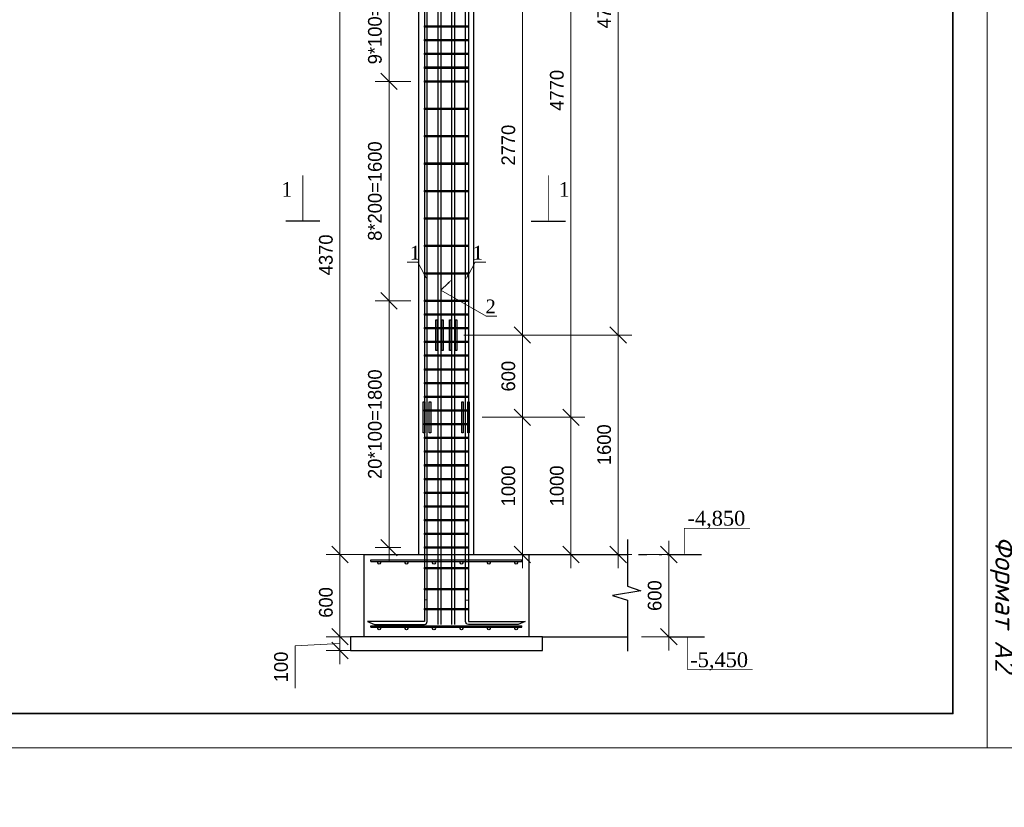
# Model space of a CAD drawing. Header units: millimetres. Extents: x -33345 to 4712671, y -3392 to 121473.
# Tile 423 of 656: x 2278948 to 2293302, y 43634 to 55122. Entities that reach past the tile are written whole.
import ezdxf
from ezdxf import colors
from ezdxf.entities.mleader import LeaderData, LeaderLine
from ezdxf.math import Vec2, Vec3

# ---------------------------------------------------------------- set-up
doc = ezdxf.new("R2010")
doc.units = ezdxf.units.MM
doc.linetypes.add('ACAD_ISO03W100', pattern=[30, 12, -18])
doc.layers.add('ACO-текст', color=7, linetype='Continuous', lineweight=20)
doc.styles.add('ISOCTEUR', font='isocpeui.ttf')
doc.styles.add('RUSS', font='RUSS.shx', dxfattribs={"width": 0.8, "oblique": 15, "height": 250})
doc.styles.add('SIMPLEX350', font='times.ttf', dxfattribs={"height": 350})
doc.styles.add('WMF-Times New Roman2', font='times.ttf')
doc.styles.add('X-U-RW-01$0$StyleROMANS', font='GOTHIC.TTF')
doc.styles.add('Констр', font='isocpeui.ttf')
doc.dimstyles.new('ISO-100', dxfattribs={"dimtxt": 200, "dimasz": 120, "dimexe": 100, "dimexo": 100, "dimgap": 50, "dimtad": 1, "dimdec": 0, "dimtxsty": 'ISOCTEUR', "dimblk": 'OBLIQUE', "dimcen": 0, "dimdle": 100, "dimclrd": 256, "dimadec": 0, "dimazin": 0, "dimtfac": 1, "dimtdec": 0, "dimtmove": 0, "dimatfit": 3, "dimfxl": 1, "dimarcsym": 0})

# ---------------------------------------------------------------- blocks, each defined once
blk = doc.blocks.new('Qwet')
at = {"lineweight": 20}
blk.add_lwpolyline([(350715, -737612), (410115, -737612), (410115, -695612), (350715, -695612)], close=True, dxfattribs=at)
at = {"lineweight": 35}
blk.add_lwpolyline([(352715, -737112), (409615, -737112), (409615, -696112), (352715, -696112)], close=True, dxfattribs=at)
at = {"insert": (407026, -737204), "char_height": 290, "attachment_point": 1, "style": 'Констр'}
blk.add_mtext('Формат А2', dxfattribs=at)
blk = doc.blocks.new('_Oblique')
at = {"color": 0, "linetype": 'ByBlock', "lineweight": -2}
blk.add_line((-0.5, -0.5), (0.5, 0.5), dxfattribs=at)
blk = doc.blocks.new('*D432')
at = {"lineweight": -2, "transparency": 16777216}
for p, q in [((2344052.8, 1458413.5), (2344052.8, 1458113.5)), ((2344052.8, 1458263.5), (2343726, 1458246.9)), ((2343726, 1458246.9), (2343726, 1457939.7))]:
    blk.add_line(p, q, dxfattribs=at)
at = {"color": 0, "lineweight": -2, "transparency": 16777216}
for p, q in [((2344128.4, 1458313.5), (2343952.8, 1458313.5)), ((2344128.4, 1458213.5), (2343952.8, 1458213.5))]:
    blk.add_line(p, q, dxfattribs=at)
at = {"layer": 'Defpoints', "color": 0, "lineweight": 0, "transparency": 16777216}
for p in [(2344228.4, 1458313.5), (2344052.8, 1458213.5), (2344228.4, 1458213.5)]:
    blk.add_point(p, dxfattribs=at)
at = {"lineweight": -2, "transparency": 16777216, "xscale": 120, "yscale": 120, "zscale": 120}
for p, rotation in [((2344052.8, 1458313.5), 90), ((2344052.8, 1458213.5), 270)]:
    blk.add_blockref('_Oblique', p, dxfattribs=dict(at, rotation=rotation))
at = {"color": 0, "transparency": 16777216, "insert": (2343623.5, 1458093.3), "char_height": 100, "attachment_point": 5, "rotation": 90, "style": 'X-U-RW-01$0$StyleROMANS'}
blk.add_mtext('100', dxfattribs=at)
blk = doc.blocks.new('*D433')
at = {"lineweight": -2, "transparency": 16777216}
blk.add_line((2344052.8, 1458213.5), (2344052.8, 1459013.5), dxfattribs=at)
at = {"color": 0, "lineweight": -2, "transparency": 16777216}
for p, q in [((2344228.4, 1458913.5), (2343952.8, 1458913.5)), ((2344128.4, 1458313.5), (2343952.8, 1458313.5))]:
    blk.add_line(p, q, dxfattribs=at)
at = {"layer": 'Defpoints', "color": 0, "lineweight": 0, "transparency": 16777216}
for p in [(2344052.8, 1458913.5), (2344328.4, 1458913.5), (2344228.4, 1458313.5)]:
    blk.add_point(p, dxfattribs=at)
at = {"lineweight": -2, "transparency": 16777216, "xscale": 120, "yscale": 120, "zscale": 120}
for p, rotation in [((2344052.8, 1458913.5), 90), ((2344052.8, 1458313.5), 270)]:
    blk.add_blockref('_Oblique', p, dxfattribs=dict(at, rotation=rotation))
at = {"color": 0, "transparency": 16777216, "insert": (2343950.3, 1458563.5), "char_height": 100, "attachment_point": 5, "rotation": 90, "style": 'X-U-RW-01$0$StyleROMANS'}
blk.add_mtext('600', dxfattribs=at)
blk = doc.blocks.new('*D434')
at = {"lineweight": -2, "transparency": 16777216}
blk.add_line((2346449.4, 1458213.5), (2346449.4, 1459013.5), dxfattribs=at)
at = {"color": 0, "lineweight": -2, "transparency": 16777216}
for p, q in [((2346249.7, 1458913.5), (2346549.4, 1458913.5)), ((2346249.7, 1458313.5), (2346549.4, 1458313.5))]:
    blk.add_line(p, q, dxfattribs=at)
at = {"layer": 'Defpoints', "color": 0, "lineweight": 0, "transparency": 16777216}
for p in [(2346149.7, 1458913.5), (2346449.4, 1458913.5), (2346149.7, 1458313.5)]:
    blk.add_point(p, dxfattribs=at)
at = {"lineweight": -2, "transparency": 16777216, "xscale": 120, "yscale": 120, "zscale": 120}
for p, rotation in [((2346449.4, 1458913.5), 90), ((2346449.4, 1458313.5), 270)]:
    blk.add_blockref('_Oblique', p, dxfattribs=dict(at, rotation=rotation))
at = {"color": 0, "transparency": 16777216, "insert": (2346346.9, 1458613.5), "char_height": 100, "attachment_point": 5, "rotation": 90, "style": 'X-U-RW-01$0$StyleROMANS'}
blk.add_mtext('600', dxfattribs=at)
blk = doc.blocks.new('*D461')
at = {"lineweight": -2, "transparency": 16777216}
blk.add_line((2345382.6, 1460413.7), (2345382.6, 1463383.5), dxfattribs=at)
at = {"color": 0, "lineweight": -2, "transparency": 16777216}
for p, q in [((2345128.4, 1463283.5), (2345482.6, 1463283.5)), ((2345128.4, 1460513.7), (2345482.6, 1460513.7))]:
    blk.add_line(p, q, dxfattribs=at)
at = {"layer": 'Defpoints', "color": 0, "lineweight": 0, "transparency": 16777216}
for p in [(2345028.4, 1463283.5), (2345382.6, 1463283.5), (2345028.4, 1460513.7)]:
    blk.add_point(p, dxfattribs=at)
at = {"lineweight": -2, "transparency": 16777216, "xscale": 120, "yscale": 120, "zscale": 120}
for p, rotation in [((2345382.6, 1463283.5), 90), ((2345382.6, 1460513.7), 270)]:
    blk.add_blockref('_Oblique', p, dxfattribs=dict(at, rotation=rotation))
at = {"color": 0, "transparency": 16777216, "insert": (2345280.1, 1461898.6), "char_height": 100, "attachment_point": 5, "rotation": 90, "style": 'X-U-RW-01$0$StyleROMANS'}
blk.add_mtext('2770', dxfattribs=at)
blk = doc.blocks.new('*D464')
at = {"lineweight": -2, "transparency": 16777216}
blk.add_line((2344052.8, 1458813.5), (2344052.8, 1463383.5), dxfattribs=at)
at = {"color": 0, "lineweight": -2, "transparency": 16777216}
for p, q in [((2344528.4, 1463283.5), (2343952.8, 1463283.5)), ((2344228.4, 1458913.5), (2343952.8, 1458913.5))]:
    blk.add_line(p, q, dxfattribs=at)
at = {"layer": 'Defpoints', "color": 0, "lineweight": 0, "transparency": 16777216}
for p in [(2344052.8, 1463283.5), (2344628.4, 1463283.5), (2344328.4, 1458913.5)]:
    blk.add_point(p, dxfattribs=at)
at = {"lineweight": -2, "transparency": 16777216, "xscale": 120, "yscale": 120, "zscale": 120}
for p, rotation in [((2344052.8, 1463283.5), 90), ((2344052.8, 1458913.5), 270)]:
    blk.add_blockref('_Oblique', p, dxfattribs=dict(at, rotation=rotation))
at = {"color": 0, "transparency": 16777216, "insert": (2343950.3, 1461098.5), "char_height": 100, "attachment_point": 5, "rotation": 90, "style": 'X-U-RW-01$0$StyleROMANS'}
blk.add_mtext('4370', dxfattribs=at)
blk = doc.blocks.new('*D467')
at = {"lineweight": -2, "transparency": 16777216}
blk.add_line((2345382.6, 1458813.5), (2345382.6, 1460013.7), dxfattribs=at)
at = {"color": 0, "lineweight": -2, "transparency": 16777216}
for p, q in [((2345089.3, 1459913.7), (2345482.6, 1459913.7)), ((2345088.4, 1458913.5), (2345482.6, 1458913.5))]:
    blk.add_line(p, q, dxfattribs=at)
at = {"layer": 'Defpoints', "color": 0, "lineweight": 0, "transparency": 16777216}
for p in [(2344989.3, 1459913.7), (2345382.6, 1459913.7), (2344988.4, 1458913.5)]:
    blk.add_point(p, dxfattribs=at)
at = {"lineweight": -2, "transparency": 16777216, "xscale": 120, "yscale": 120, "zscale": 120}
for p, rotation in [((2345382.6, 1459913.7), 90), ((2345382.6, 1458913.5), 270)]:
    blk.add_blockref('_Oblique', p, dxfattribs=dict(at, rotation=rotation))
at = {"color": 0, "transparency": 16777216, "insert": (2345280.1, 1459413.6), "char_height": 100, "attachment_point": 5, "rotation": 90, "style": 'X-U-RW-01$0$StyleROMANS'}
blk.add_mtext('1000', dxfattribs=at)
blk = doc.blocks.new('*D468')
at = {"lineweight": -2, "transparency": 16777216}
blk.add_line((2345382.6, 1459813.7), (2345382.6, 1460613.7), dxfattribs=at)
at = {"color": 0, "lineweight": -2, "transparency": 16777216}
for p, q in [((2345128.4, 1460513.7), (2345482.6, 1460513.7)), ((2345089.3, 1459913.7), (2345482.6, 1459913.7))]:
    blk.add_line(p, q, dxfattribs=at)
at = {"layer": 'Defpoints', "color": 0, "lineweight": 0, "transparency": 16777216}
for p in [(2345028.4, 1460513.7), (2345382.6, 1460513.7), (2344989.3, 1459913.7)]:
    blk.add_point(p, dxfattribs=at)
at = {"lineweight": -2, "transparency": 16777216, "xscale": 120, "yscale": 120, "zscale": 120}
for p, rotation in [((2345382.6, 1460513.7), 90), ((2345382.6, 1459913.7), 270)]:
    blk.add_blockref('_Oblique', p, dxfattribs=dict(at, rotation=rotation))
at = {"color": 0, "transparency": 16777216, "insert": (2345280.1, 1460213.7), "char_height": 100, "attachment_point": 5, "rotation": 90, "style": 'X-U-RW-01$0$StyleROMANS'}
blk.add_mtext('600', dxfattribs=at)
blk = doc.blocks.new('*D474')
at = {"lineweight": -2, "transparency": 16777216}
blk.add_line((2344410.3, 1458863.5), (2344410.3, 1460863.5), dxfattribs=at)
at = {"color": 0, "lineweight": -2, "transparency": 16777216}
for p, q in [((2344568.4, 1460763.5), (2344310.3, 1460763.5)), ((2344496.8, 1458963.5), (2344310.3, 1458963.5))]:
    blk.add_line(p, q, dxfattribs=at)
at = {"layer": 'Defpoints', "color": 0, "lineweight": 0, "transparency": 16777216}
for p in [(2344410.3, 1460763.5), (2344668.4, 1460763.5), (2344596.8, 1458963.5)]:
    blk.add_point(p, dxfattribs=at)
at = {"lineweight": -2, "transparency": 16777216, "xscale": 120, "yscale": 120, "zscale": 120}
for p, rotation in [((2344410.3, 1460763.5), 90), ((2344410.3, 1458963.5), 270)]:
    blk.add_blockref('_Oblique', p, dxfattribs=dict(at, rotation=rotation))
at = {"color": 0, "transparency": 16777216, "insert": (2344307.7, 1459863.5), "char_height": 100, "attachment_point": 5, "rotation": 90, "style": 'X-U-RW-01$0$StyleROMANS'}
blk.add_mtext('20*100=1800', dxfattribs=at)
blk = doc.blocks.new('*D355')
at = {"lineweight": -2, "transparency": 16777216}
blk.add_line((2344410.3, 1460663.5), (2344410.3, 1462463.5), dxfattribs=at)
at = {"color": 0, "lineweight": -2, "transparency": 16777216}
for p, q in [((2344568.4, 1462363.5), (2344310.3, 1462363.5)), ((2344568.4, 1460763.5), (2344310.3, 1460763.5))]:
    blk.add_line(p, q, dxfattribs=at)
at = {"layer": 'Defpoints', "color": 0, "lineweight": 0, "transparency": 16777216}
for p in [(2344410.3, 1462363.5), (2344668.4, 1462363.5), (2344668.4, 1460763.5)]:
    blk.add_point(p, dxfattribs=at)
at = {"lineweight": -2, "transparency": 16777216, "xscale": 120, "yscale": 120, "zscale": 120}
for p, rotation in [((2344410.3, 1462363.5), 90), ((2344410.3, 1460763.5), 270)]:
    blk.add_blockref('_Oblique', p, dxfattribs=dict(at, rotation=rotation))
at = {"color": 0, "transparency": 16777216, "insert": (2344307.7, 1461563.5), "char_height": 100, "attachment_point": 5, "rotation": 90, "style": 'X-U-RW-01$0$StyleROMANS'}
blk.add_mtext('8*200=1600', dxfattribs=at)
blk = doc.blocks.new('*D356')
at = {"lineweight": -2, "transparency": 16777216}
blk.add_line((2344410.3, 1462263.5), (2344410.3, 1463363.5), dxfattribs=at)
at = {"color": 0, "lineweight": -2, "transparency": 16777216}
for p, q in [((2344568.4, 1463263.5), (2344310.3, 1463263.5)), ((2344568.4, 1462363.5), (2344310.3, 1462363.5))]:
    blk.add_line(p, q, dxfattribs=at)
at = {"layer": 'Defpoints', "color": 0, "lineweight": 0, "transparency": 16777216}
for p in [(2344410.3, 1463263.5), (2344668.4, 1463263.5), (2344668.4, 1462363.5)]:
    blk.add_point(p, dxfattribs=at)
at = {"lineweight": -2, "transparency": 16777216, "xscale": 120, "yscale": 120, "zscale": 120}
for p, rotation in [((2344410.3, 1463263.5), 90), ((2344410.3, 1462363.5), 270)]:
    blk.add_blockref('_Oblique', p, dxfattribs=dict(at, rotation=rotation))
at = {"color": 0, "transparency": 16777216, "insert": (2344307.7, 1462813.5), "char_height": 100, "attachment_point": 5, "rotation": 90, "style": 'X-U-RW-01$0$StyleROMANS'}
blk.add_mtext('9*100=900', dxfattribs=at)
blk = doc.blocks.new('*D354')
at = {"lineweight": -2, "transparency": 16777216}
blk.add_line((2345736.4, 1458813.5), (2345736.4, 1460013.7), dxfattribs=at)
at = {"color": 0, "lineweight": -2, "transparency": 16777216}
for p, q in [((2345094.9, 1459913.7), (2345836.4, 1459913.7)), ((2345528.4, 1458913.5), (2345836.4, 1458913.5))]:
    blk.add_line(p, q, dxfattribs=at)
at = {"layer": 'Defpoints', "color": 0, "lineweight": 0, "transparency": 16777216}
for p in [(2344994.9, 1459913.7), (2345736.4, 1459913.7), (2345428.4, 1458913.5)]:
    blk.add_point(p, dxfattribs=at)
at = {"lineweight": -2, "transparency": 16777216, "xscale": 120, "yscale": 120, "zscale": 120}
for p, rotation in [((2345736.4, 1459913.7), 90), ((2345736.4, 1458913.5), 270)]:
    blk.add_blockref('_Oblique', p, dxfattribs=dict(at, rotation=rotation))
at = {"color": 0, "transparency": 16777216, "insert": (2345633.9, 1459413.6), "char_height": 100, "attachment_point": 5, "rotation": 90, "style": 'X-U-RW-01$0$StyleROMANS'}
blk.add_mtext('1000', dxfattribs=at)
blk = doc.blocks.new('*D493')
at = {"lineweight": -2, "transparency": 16777216}
blk.add_line((2346080.9, 1458813.5), (2346080.9, 1460613.7), dxfattribs=at)
at = {"color": 0, "lineweight": -2, "transparency": 16777216}
for p, q in [((2344956.3, 1460513.7), (2346180.9, 1460513.7)), ((2345873, 1458913.5), (2346180.9, 1458913.5))]:
    blk.add_line(p, q, dxfattribs=at)
at = {"layer": 'Defpoints', "color": 0, "lineweight": 0, "transparency": 16777216}
for p in [(2344856.3, 1460513.7), (2346080.9, 1460513.7), (2345773, 1458913.5)]:
    blk.add_point(p, dxfattribs=at)
at = {"lineweight": -2, "transparency": 16777216, "xscale": 120, "yscale": 120, "zscale": 120}
for p, rotation in [((2346080.9, 1460513.7), 90), ((2346080.9, 1458913.5), 270)]:
    blk.add_blockref('_Oblique', p, dxfattribs=dict(at, rotation=rotation))
at = {"color": 0, "transparency": 16777216, "insert": (2345978.4, 1459713.6), "char_height": 100, "attachment_point": 5, "rotation": 90, "style": 'X-U-RW-01$0$StyleROMANS'}
blk.add_mtext('1600', dxfattribs=at)
blk = doc.blocks.new('*D494')
at = {"lineweight": -2, "transparency": 16777216}
blk.add_line((2345736.4, 1459813.7), (2345736.4, 1464783.5), dxfattribs=at)
at = {"color": 0, "lineweight": -2, "transparency": 16777216}
for p, q in [((2345094.9, 1464683.5), (2345836.4, 1464683.5)), ((2345528.4, 1459913.7), (2345836.4, 1459913.7))]:
    blk.add_line(p, q, dxfattribs=at)
at = {"layer": 'Defpoints', "color": 0, "lineweight": 0, "transparency": 16777216}
for p in [(2344994.9, 1464683.5), (2345736.4, 1464683.5), (2345428.4, 1459913.7)]:
    blk.add_point(p, dxfattribs=at)
at = {"lineweight": -2, "transparency": 16777216, "xscale": 120, "yscale": 120, "zscale": 120}
for p, rotation in [((2345736.4, 1464683.5), 90), ((2345736.4, 1459913.7), 270)]:
    blk.add_blockref('_Oblique', p, dxfattribs=dict(at, rotation=rotation))
at = {"color": 0, "transparency": 16777216, "insert": (2345633.9, 1462298.6), "char_height": 100, "attachment_point": 5, "rotation": 90, "style": 'X-U-RW-01$0$StyleROMANS'}
blk.add_mtext('4770', dxfattribs=at)
blk = doc.blocks.new('*D495')
at = {"lineweight": -2, "transparency": 16777216}
blk.add_line((2346080.9, 1460413.7), (2346080.9, 1465383.5), dxfattribs=at)
at = {"color": 0, "lineweight": -2, "transparency": 16777216}
for p, q in [((2344956.3, 1465283.5), (2346180.9, 1465283.5)), ((2345873, 1460513.7), (2346180.9, 1460513.7))]:
    blk.add_line(p, q, dxfattribs=at)
at = {"layer": 'Defpoints', "color": 0, "lineweight": 0, "transparency": 16777216}
for p in [(2344856.3, 1465283.5), (2346080.9, 1465283.5), (2345773, 1460513.7)]:
    blk.add_point(p, dxfattribs=at)
at = {"lineweight": -2, "transparency": 16777216, "xscale": 120, "yscale": 120, "zscale": 120}
for p, rotation in [((2346080.9, 1465283.5), 90), ((2346080.9, 1460513.7), 270)]:
    blk.add_blockref('_Oblique', p, dxfattribs=dict(at, rotation=rotation))
at = {"color": 0, "transparency": 16777216, "insert": (2345978.4, 1462898.6), "char_height": 100, "attachment_point": 5, "rotation": 90, "style": 'X-U-RW-01$0$StyleROMANS'}
blk.add_mtext('4770', dxfattribs=at)
blk = doc.blocks.new('икпы')
at = {"color": 106}
for p, q in [((2344628.4, 1458913.5), (2344628.4, 1482383.5)), ((2345028.4, 1458913.5), (2345028.4, 1482383.5)), ((2344278.3, 1458873.5), (2345378.3, 1458873.5)), ((2344278.3, 1458863.5), (2344278.3, 1458873.5)), ((2344278.3, 1458863.5), (2345378.3, 1458863.5)), ((2345028.4, 1458913.5), (2346149.7, 1458913.5)), ((2345378.3, 1458863.5), (2345378.3, 1458873.5)), ((2344278.4, 1458393.5), (2345378.4, 1458393.5)), ((2344278.4, 1458383.5), (2344278.4, 1458393.5)), ((2344278.4, 1458383.5), (2345378.4, 1458383.5)), ((2345378.4, 1458383.5), (2345378.4, 1458393.5)), ((2345528.4, 1458313.5), (2346149.7, 1458313.5))]:
    blk.add_line(p, q, dxfattribs=at)
at = {"color": 106, "lineweight": 30}
for p, q in [((2343907, 1461344.5), (2343657, 1461344.5)), ((2345445.9, 1461344.5), (2345695.9, 1461344.5)), ((2346438.6, 1458913.5), (2346688.6, 1458913.5)), ((2346458.7, 1458313.5), (2346708.7, 1458313.5))]:
    blk.add_line(p, q, dxfattribs=at)
at = {"color": 106, "linetype": 'ACAD_ISO03W100', "ltscale": 5}
blk.add_line((2345028.4, 1458913.5), (2346399.5, 1458913.5), dxfattribs=at)
at = {"color": 177, "lineweight": 0, "true_color": 0x293189}
for p, q in [((2344668.4, 1458583.8), (2344688.4, 1458583.8)), ((2344968.4, 1458580.2), (2344988.4, 1458580.2))]:
    blk.add_line(p, q, dxfattribs=at)
for points in [[(2344668.4, 1484463.5), (2344668.4, 1458423.9), (2344253.3, 1458423.9), (2344304.9, 1458403.9), (2344668.4, 1458403.9, 0.414214), (2344688.4, 1458423.9), (2344688.4, 1484463.5)], [(2344988.4, 1484463.5), (2344988.4, 1458423.9), (2345403.6, 1458423.9), (2345351.9, 1458403.9), (2344988.4, 1458403.9, -0.414214), (2344968.4, 1458423.9), (2344968.4, 1484463.5)]]:
    blk.add_lwpolyline(points, format="xyb")
for points in [[(2344768.4, 1458403.9), (2344768.4, 1468283.5), (2344788.4, 1468283.5), (2344788.4, 1458403.9)], [(2344868.4, 1458403.9), (2344868.4, 1468283.5), (2344888.4, 1468283.5), (2344888.4, 1458403.9)]]:
    blk.add_lwpolyline(points)
for points in [[(2344668.4, 1462768.5), (2344988.4, 1462768.5), (2344988.4, 1462758.5), (2344668.4, 1462758.5)], [(2344668.4, 1462668.5), (2344988.4, 1462668.5), (2344988.4, 1462658.5), (2344668.4, 1462658.5)], [(2344668.4, 1462568.5), (2344988.4, 1462568.5), (2344988.4, 1462558.5), (2344668.4, 1462558.5)], [(2344668.4, 1462468.5), (2344988.4, 1462468.5), (2344988.4, 1462458.5), (2344668.4, 1462458.5)], [(2344668.4, 1462368.5), (2344988.4, 1462368.5), (2344988.4, 1462358.5), (2344668.4, 1462358.5)], [(2344668.4, 1462168.5), (2344988.4, 1462168.5), (2344988.4, 1462158.5), (2344668.4, 1462158.5)], [(2344668.4, 1461968.5), (2344988.4, 1461968.5), (2344988.4, 1461958.5), (2344668.4, 1461958.5)], [(2344668.4, 1461768.5), (2344988.4, 1461768.5), (2344988.4, 1461758.5), (2344668.4, 1461758.5)], [(2344668.4, 1461568.5), (2344988.4, 1461568.5), (2344988.4, 1461558.5), (2344668.4, 1461558.5)], [(2344668.4, 1461368.5), (2344988.4, 1461368.5), (2344988.4, 1461358.5), (2344668.4, 1461358.5)], [(2344668.4, 1461168.5), (2344988.4, 1461168.5), (2344988.4, 1461158.5), (2344668.4, 1461158.5)], [(2344668.4, 1460968.5), (2344988.4, 1460968.5), (2344988.4, 1460958.5), (2344668.4, 1460958.5)], [(2344668.4, 1460768.5), (2344988.4, 1460768.5), (2344988.4, 1460758.5), (2344668.4, 1460758.5)], [(2344668.4, 1460668.5), (2344988.4, 1460668.5), (2344988.4, 1460658.5), (2344668.4, 1460658.5)], [(2344668.4, 1460568.5), (2344988.4, 1460568.5), (2344988.4, 1460558.5), (2344668.4, 1460558.5)], [(2344668.4, 1460468.5), (2344988.4, 1460468.5), (2344988.4, 1460458.5), (2344668.4, 1460458.5)], [(2344668.4, 1460368.5), (2344988.4, 1460368.5), (2344988.4, 1460358.5), (2344668.4, 1460358.5)], [(2344668.4, 1460268.5), (2344988.4, 1460268.5), (2344988.4, 1460258.5), (2344668.4, 1460258.5)], [(2344668.4, 1460168.5), (2344988.4, 1460168.5), (2344988.4, 1460158.5), (2344668.4, 1460158.5)], [(2344668.4, 1460068.5), (2344988.4, 1460068.5), (2344988.4, 1460058.5), (2344668.4, 1460058.5)], [(2344668.4, 1459968.5), (2344988.4, 1459968.5), (2344988.4, 1459958.5), (2344668.4, 1459958.5)], [(2344668.4, 1459868.5), (2344988.4, 1459868.5), (2344988.4, 1459858.5), (2344668.4, 1459858.5)], [(2344668.4, 1459768.5), (2344988.4, 1459768.5), (2344988.4, 1459758.5), (2344668.4, 1459758.5)], [(2344668.4, 1459668.5), (2344988.4, 1459668.5), (2344988.4, 1459658.5), (2344668.4, 1459658.5)], [(2344668.4, 1459568.5), (2344988.4, 1459568.5), (2344988.4, 1459558.5), (2344668.4, 1459558.5)], [(2344668.4, 1459468.5), (2344988.4, 1459468.5), (2344988.4, 1459458.5), (2344668.4, 1459458.5)], [(2344668.4, 1459368.5), (2344988.4, 1459368.5), (2344988.4, 1459358.5), (2344668.4, 1459358.5)], [(2344668.4, 1459268.5), (2344988.4, 1459268.5), (2344988.4, 1459258.5), (2344668.4, 1459258.5)], [(2344668.4, 1459168.5), (2344988.4, 1459168.5), (2344988.4, 1459158.5), (2344668.4, 1459158.5)], [(2344668.4, 1459068.5), (2344988.4, 1459068.5), (2344988.4, 1459058.5), (2344668.4, 1459058.5)], [(2344668.4, 1458968.5), (2344988.4, 1458968.5), (2344988.4, 1458958.5), (2344668.4, 1458958.5)], [(2344668.4, 1458818.7), (2344988.4, 1458818.7), (2344988.4, 1458808.7), (2344668.4, 1458808.7)], [(2344668.4, 1458664.8), (2344988.4, 1458664.8), (2344988.4, 1458654.8), (2344668.4, 1458654.8)], [(2344668.4, 1458518.7), (2344988.4, 1458518.7), (2344988.4, 1458508.7), (2344668.4, 1458508.7)]]:
    blk.add_lwpolyline(points, close=True)
at = {"color": 106}
for points in [[(2343782, 1461344.5, 0, 81, 0), (2343782, 1461454.6, 5.4, 5.4, 0), (2343782, 1461678.8, 5.4, 5.4, 0)], [(2345570.9, 1461344.5, 0, 81, 0), (2345570.9, 1461454.6, 5.4, 5.4, 0), (2345570.9, 1461678.8, 5.4, 5.4, 0)], [(2346563.6, 1458913.5, 0, 81, 0), (2346563.6, 1459023.6, 5.4, 5.4, 0), (2346563.6, 1459105.1, 5.4, 5.4, 0), (2347041.9, 1459105.1, 5.4, 5.4, 0)], [(2346583.7, 1458313.5, 0, 81, 0), (2346583.7, 1458203.5, 5.4, 5.4, 0), (2346583.7, 1458076, 5.4, 5.4, 0), (2347062, 1458076, 5.4, 5.4, 0)]]:
    blk.add_lwpolyline(points, format="xyseb", dxfattribs=at)
at = {"color": 106, "lineweight": 30}
for points in [[(2344750.5, 1460625.7), (2344761.6, 1460625.7), (2344761.6, 1460401.6), (2344750.5, 1460401.6)], [(2344794.4, 1460625.7), (2344805.4, 1460625.7), (2344805.4, 1460401.6), (2344794.4, 1460401.6)], [(2344850.5, 1460625.7), (2344861.6, 1460625.7), (2344861.6, 1460401.6), (2344850.5, 1460401.6)], [(2344894.4, 1460625.7), (2344905.4, 1460625.7), (2344905.4, 1460401.6), (2344894.4, 1460401.6)], [(2344660, 1460025.7), (2344671, 1460025.7), (2344671, 1459801.6), (2344660, 1459801.6)], [(2344703.8, 1460025.7), (2344714.9, 1460025.7), (2344714.9, 1459801.6), (2344703.8, 1459801.6)], [(2344940, 1460025.7), (2344951, 1460025.7), (2344951, 1459801.6), (2344940, 1459801.6)], [(2344983.8, 1460025.7), (2344994.9, 1460025.7), (2344994.9, 1459801.6), (2344983.8, 1459801.6)], [(2344228.4, 1458913.5), (2345428.4, 1458913.5), (2345428.4, 1458313.5), (2344228.4, 1458313.5)]]:
    blk.add_lwpolyline(points, close=True, dxfattribs=at)
at = {"color": 106}
blk.add_lwpolyline([(2346149.7, 1459022), (2346149.7, 1458681.8), (2346246.1, 1458647.6), (2346038.4, 1458615.4), (2346149.7, 1458581), (2346149.7, 1458208)], dxfattribs=at)
blk.add_lwpolyline([(2344128.4, 1458213.5), (2345528.4, 1458213.5), (2345528.4, 1458313.5), (2344128.4, 1458313.5)], close=True, dxfattribs=at)
for centre in [(2344337.8, 1458853.5), (2344537.8, 1458853.5), (2344737.8, 1458853.5), (2344937.8, 1458853.5), (2345137.8, 1458853.5), (2345337.8, 1458853.5), (2344337.8, 1458373.5), (2344537.8, 1458373.5), (2344737.8, 1458373.5), (2344937.8, 1458373.5), (2345137.8, 1458373.5), (2345337.8, 1458373.5)]:
    blk.add_circle(centre, 10, dxfattribs=at)
at = {"color": 106, "char_height": 108, "attachment_point": 5, "style": 'WMF-Times New Roman2'}
for s, insert in [('1', (2343665.8, 1461575.7)), ('1', (2345687.1, 1461575.7)), ('{\\fTimes New Roman|b0|i0|c238|p18;-}4{\\fTimes New Roman|b0|i0|c238|p18;,}850', (2346796.4, 1459165.2)), ('{\\fTimes New Roman|b0|i0|c238|p18;-}5{\\fTimes New Roman|b0|i0|c238|p18;,}450', (2346816.5, 1458133.1))]:
    blk.add_mtext(s, dxfattribs=dict(at, insert=insert))
at = {"color": 106}
for base, p1, p2, override, picture, middle in [((2346080.9, 1465283.5), (2345773, 1460513.7), (2344856.3, 1465283.5), {"dimtxt": 100, "dimtxsty": 'X-U-RW-01$0$StyleROMANS', "dimtmove": 1}, '*D495', (2345978.4, 1462898.6)), ((2345736.4, 1464683.5), (2345428.4, 1459913.7), (2344994.9, 1464683.5), {"dimtxt": 100, "dimtxsty": 'X-U-RW-01$0$StyleROMANS', "dimtmove": 1}, '*D494', (2345633.9, 1462298.6)), ((2344052.8, 1463283.5), (2344328.4, 1458913.5), (2344628.4, 1463283.5), {"dimtxt": 100, "dimtxsty": 'X-U-RW-01$0$StyleROMANS', "dimtmove": 1}, '*D464', (2343950.3, 1461098.5)), ((2345382.6, 1463283.5), (2345028.4, 1460513.7), (2345028.4, 1463283.5), {"dimtxt": 100, "dimtxsty": 'X-U-RW-01$0$StyleROMANS'}, '*D461', (2345280.1, 1461898.6)), ((2346080.9, 1460513.7), (2345773, 1458913.5), (2344856.3, 1460513.7), {"dimtxt": 100, "dimtxsty": 'X-U-RW-01$0$StyleROMANS', "dimtmove": 1}, '*D493', (2345978.4, 1459713.6)), ((2345382.6, 1459913.7), (2344988.4, 1458913.5), (2344989.3, 1459913.7), {"dimtxt": 100, "dimtxsty": 'X-U-RW-01$0$StyleROMANS', "dimtmove": 1}, '*D467', (2345280.1, 1459413.6)), ((2345736.4, 1459913.7), (2345428.4, 1458913.5), (2344994.9, 1459913.7), {"dimtxt": 100, "dimtxsty": 'X-U-RW-01$0$StyleROMANS', "dimtmove": 1}, '*D354', (2345633.9, 1459413.6)), ((2346449.4, 1458913.5), (2346149.7, 1458313.5), (2346149.7, 1458913.5), {"dimtxt": 100, "dimtxsty": 'X-U-RW-01$0$StyleROMANS', "dimtmove": 1}, '*D434', (2346346.9, 1458613.5))]:
    dim = blk.add_linear_dim(base=base, p1=p1, p2=p2, angle=90, dimstyle='ISO-100', override=override, dxfattribs=at)
    dim.commit()
    dim.dimension.update_dxf_attribs({"geometry": picture, "text_midpoint": middle})
for base, p1, p2, text, picture, middle in [((2344410.3, 1463263.5), (2344668.4, 1462363.5), (2344668.4, 1463263.5), '9*100=<>', '*D356', (2344307.7, 1462813.5)), ((2344410.3, 1462363.5), (2344668.4, 1460763.5), (2344668.4, 1462363.5), '8*200=<>', '*D355', (2344307.7, 1461563.5)), ((2344410.3, 1460763.5), (2344596.8, 1458963.5), (2344668.4, 1460763.5), '20*100=<>', '*D474', (2344307.7, 1459863.5))]:
    dim = blk.add_linear_dim(base=base, p1=p1, p2=p2, angle=90, text=text, dimstyle='ISO-100', override={"dimtxt": 100, "dimtxsty": 'X-U-RW-01$0$StyleROMANS', "dimtmove": 1}, dxfattribs=at)
    dim.commit()
    dim.dimension.update_dxf_attribs({"geometry": picture, "text_midpoint": middle})
dim = blk.add_linear_dim(base=(2345382.6, 1460513.7), p1=(2344989.3, 1459913.7), p2=(2345028.4, 1460513.7), angle=90, dimstyle='ISO-100', override={"dimtxt": 100, "dimtxsty": 'X-U-RW-01$0$StyleROMANS'})
dim.commit()
dim.dimension.update_dxf_attribs({"geometry": '*D468', "text_midpoint": (2345280.1, 1460213.7)})
for base, p2, override, picture, middle in [((2344052.8, 1458913.5), (2344328.4, 1458913.5), {"dimtxt": 100, "dimtxsty": 'X-U-RW-01$0$StyleROMANS'}, '*D433', (2344052.8, 1458563.5)), ((2344052.8, 1458213.5), (2344228.4, 1458213.5), {"dimtxt": 100, "dimtxsty": 'X-U-RW-01$0$StyleROMANS', "dimtmove": 1}, '*D432', (2343726, 1458196.9))]:
    dim = blk.add_linear_dim(base=base, p1=(2344228.4, 1458313.5), p2=p2, angle=90, dimstyle='ISO-100', override=override, dxfattribs=at)
    dim.commit()
    dim.dimension.update_dxf_attribs({"geometry": picture, "text_midpoint": middle, "dimtype": 128})
at = {"color": 106, "lineweight": 30}
ml = blk.add_multileader_mtext('Standard', dxfattribs=at)
ml.set_content('1', color=106, style='SIMPLEX350')
ml.set_leader_properties()
ml.build(insert=Vec2(0, 0))
ml.multileader.update_dxf_attribs({"text_left_attachment_type": 6, "text_right_attachment_type": 6, "dogleg_length": 0.141, "arrow_head_size": 39.3})
ctx = ml.context
ctx.base_point, ctx.char_height, ctx.arrow_head_size, ctx.landing_gap_size, ctx.plane_origin = Vec3(2344579, 1461044.4), 100, 39.3, 0.785, Vec3(2342826.2, 1457626.5)
ctx.left_attachment, ctx.right_attachment, ctx.text_align_type = 6, 6, 1
notes = []
notes.append((ctx, [(1, (1, 1, 0), (2344619.2, 1461044.4), (-1, 0), 0.141, [(1, [(2344687.2, 1460918.9)], 0, [])])]))
ctx.mtext.insert, ctx.mtext.alignment, ctx.mtext.flow_direction = Vec3(2344600.1, 1461164.4), 2, 5
ml = blk.add_multileader_mtext('Standard', dxfattribs=at)
ml.set_content('1', color=106, style='SIMPLEX350')
ml.set_leader_properties()
ml.build(insert=Vec2(0, 0))
ml.multileader.update_dxf_attribs({"text_left_attachment_type": 6, "text_right_attachment_type": 6, "dogleg_length": 0.36, "arrow_head_size": 39.3})
ctx = ml.context
ctx.base_point, ctx.char_height, ctx.arrow_head_size, ctx.landing_gap_size, ctx.plane_origin = Vec3(2345037.8, 1461044.4), 100, 39.3, 0.785, Vec3(2346830.7, 1457626.5)
ctx.left_attachment, ctx.right_attachment, ctx.text_align_type = 6, 6, 1
notes.append((ctx, [(1, (1, 1, 0), (2345037.7, 1461044.4), (1, 0), 0.141, [(1, [(2344969.6, 1460918.9)], 0, [])])]))
ctx.mtext.insert, ctx.mtext.alignment, ctx.mtext.flow_direction = Vec3(2345056.7, 1461164.4), 2, 5
ml = blk.add_multileader_mtext('Standard', dxfattribs=at)
ml.set_content('2', color=106, style='SIMPLEX350')
ml.set_leader_properties()
ml.build(insert=Vec2(0, 0))
ml.multileader.update_dxf_attribs({"text_left_attachment_type": 6, "text_right_attachment_type": 6, "dogleg_length": 0.36, "arrow_head_size": 39.3})
ctx = ml.context
ctx.base_point, ctx.char_height, ctx.arrow_head_size, ctx.landing_gap_size, ctx.plane_origin = Vec3(2345117.9, 1460652.5), 100, 39.3, 0.785, Vec3(2346729.5, 1457626.5)
ctx.left_attachment, ctx.right_attachment, ctx.text_align_type = 6, 6, 1
notes.append((ctx, [(1, (1, 1, 0), (2345117.8, 1460652.5), (1, 0), 0.141, [(0, [(2344868.4, 1460918.9), (2344788.4, 1460839.8)], 0, [])])]))
ctx.mtext.insert, ctx.mtext.alignment, ctx.mtext.flow_direction = Vec3(2345151, 1460772.5), 2, 5
for ctx, leaders in notes:
    for number, flags, end, landing, length, lines in leaders:
        leader = LeaderData()
        leader.index, (leader.has_last_leader_line, leader.has_dogleg_vector, leader.attachment_direction) = number, flags
        leader.last_leader_point, leader.dogleg_vector, leader.dogleg_length = Vec3(end), Vec3(landing), length
        for number, points, colour, breaks in lines:
            line = LeaderLine()
            line.index, line.vertices, line.color, line.breaks = number, Vec3.list(points), colors.encode_raw_color(colour), breaks
            leader.lines.append(line)
        ctx.leaders.append(leader)

msp = doc.modelspace()

# ---------------------------------------------------------------- block references
at = {"rotation": 270}
for p in [(2988664.059, 454616.444, 1359241.5), (3030664.059, 454616.444, 1359241.5)]:
    msp.add_blockref('Qwet', p, dxfattribs=at)
at = {"color": 177, "lineweight": 0, "true_color": 0x293189, "xscale": 2, "yscale": 2, "zscale": 2}
msp.add_blockref('икпы', (-2404488.158, -2870505.067), dxfattribs=at)

# ---------------------------------------------------------------- texts
at = {"layer": 'ACO-текст', "insert": (2219467.004, 70189.721, 1359241.5), "char_height": 300, "width": 18353.93755, "attachment_point": 1, "line_spacing_factor": 1.2, "style": 'RUSS'}
msp.add_mtext('\\A1;\\pi-600,l600,t600;1.^IОбщие указания см. на л. КЖ-\\P2.^ICтыки рабочей арматуры должны быть выполнены согласно "Детали А" (сварное соединение {\\A0;L\\H0.7x;\\S^ н;}=dх10х1.3), где d-диаметр рабочей арматуры колонны. Для d=28А400, {\\A0;L\\H0.7x;\\S^ н;}=364мм. Стыки необходимо размещать вне зоны действия максимальных усилий, согласно (КМК 2.01.03-96). Допускается двусторонние швы длиной 4хd{\\H0.7x;\\S^ н;} для соединения арматуры классов А240, А300, А400.\\P3.^IСоединения пересечений стержней арматуры выполнять вязаными стальной отожженной проволокой d=0.8-1.0мм. Применение ручной электродуговой сварки не допускается! \\P{\\A0;4.^IОпалубку колонн снимать после набора прочности бетона не менее \\fISOCPEUR|b0|i1|c238|p34;70%\\fISOCPEUR|b0|i1|c204|p34;.\\P}5.^IКолонны замаркированы на л. КЖ-__\\P6.^IЗакладные детали МН1 учтены в расходе на л. КЖ-__  Ориентацию закладных деталей уточнять по месту - располагать только со стороны примыкания кирпичных стен.', dxfattribs=at)

doc.saveas('drawing.dxf')
